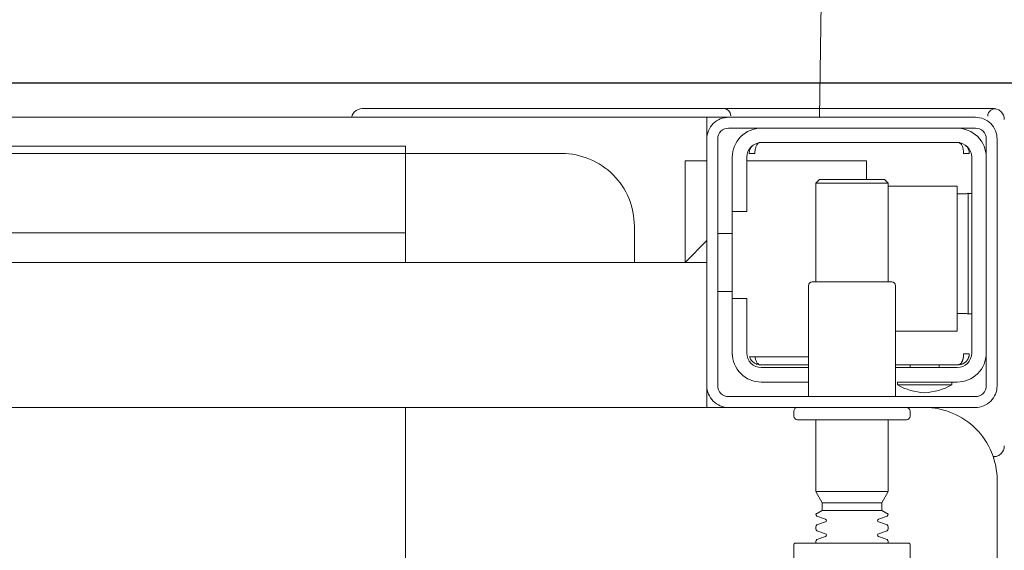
# Model space of a CAD drawing. Header units: millimetres. Extents: x 23192 to 177760, y -399809 to -79279.
# Tile 340 of 656: x 60985 to 60999, y -197710 to -197703. Entities that reach past the tile are written whole.
import ezdxf

# ---------------------------------------------------------------- set-up
doc = ezdxf.new("R2010")
doc.units = ezdxf.units.MM
doc.layers.get('0').update_dxf_attribs({"lineweight": 0})
doc.layers.add('!! 1_zabudowa GK', color=33, linetype='Continuous')
doc.layers.add('!! 2_wypos-sanitarne', color=240, linetype='Continuous', lineweight=9)
doc.layers.add('!! wymiary osi', color=250, linetype='Continuous', lineweight=9)
doc.layers.add('!!_@ wypos sanit nd', color=7, linetype='Continuous', lineweight=0, plot=False)
doc.styles.add('TXT', font='simplex.shx')
doc.dimstyles.new('DIM50', dxfattribs={"dimscale": 5, "dimtxt": 2.5, "dimasz": 1.5, "dimexe": 0, "dimexo": 0, "dimgap": 0.5, "dimtad": 1, "dimdec": 4, "dimrnd": 0.5, "dimdsep": 46, "dimtxsty": 'TXT', "dimblk1": 'TICK1', "dimblk2": 'TICK1', "dimsah": 1, "dimcen": 0, "dimse1": 1, "dimse2": 1, "dimclrd": 1, "dimclre": 7, "dimclrt": 9, "dimadec": 0, "dimazin": 0, "dimtfac": 1, "dimtdec": 4, "dimtmove": 2, "dimatfit": 3, "dimldrblk": 'TICK1', "dimfxl": 1, "dimtolj": 1, "dimarcsym": 0})

# ---------------------------------------------------------------- blocks, each defined once
blk = doc.blocks.new('A$C324a30b8')
for points in [[(-0.17832, -0.47832), (-0.17797, -0.23916), (-0.17727, -0.11958), (-0.17552, 0)], [(-0.17552, 0), (0.17552, 0)]]:
    blk.add_lwpolyline(points)
blk = doc.blocks.new('A$C4ebe9e89')
for points in [[(-0.15993, 0.04968), (-0.17248, 0.04968, 0.405519), (-0.172, 0.05018), (-0.172, 0.05088, 0.414214), (-0.1725, 0.05138), (-0.1875, 0.05138, 0.414214), (-0.188, 0.05088), (-0.188, 0.05018, 0.405519), (-0.18751, 0.04968), (-0.19, 0.04968, -0.414214), (-0.2, 0.05968), (-0.2, 0.13968, -0.266001), (-0.19506, 0.1483)], [(-0.188, 0.14483), (-0.188, 0.06856, 0.414214), (-0.1878, 0.06836), (-0.17545, 0.06836), (-0.1722, 0.06836, 0.414214), (-0.172, 0.06856), (-0.172, 0.07236)], [(-0.185, 0.06836), (-0.185, 0.06812, -0.050055), (-0.18485, 0.06786), (-0.18364, 0.06745, -0.719897), (-0.18364, 0.06707), (-0.18485, 0.06666, -0.050055), (-0.185, 0.0664), (-0.185, 0.06612, -0.050055), (-0.18485, 0.06586), (-0.18364, 0.06545, -0.719897), (-0.18364, 0.06507), (-0.18485, 0.06466, -0.050055), (-0.185, 0.0644), (-0.1841, 0.06388), (-0.1841, 0.06282), (-0.185, 0.06126), (-0.185, 0.05138)], [(-0.175, 0.06836), (-0.175, 0.06812, 0.050055), (-0.17514, 0.06786), (-0.17636, 0.06745, 0.719897), (-0.17636, 0.06707), (-0.17514, 0.06666, 0.050055), (-0.175, 0.0664), (-0.175, 0.06612, 0.050055), (-0.17514, 0.06586), (-0.17636, 0.06545, 0.719897), (-0.17636, 0.06507), (-0.17514, 0.06466, 0.050055), (-0.175, 0.0644), (-0.1759, 0.06388), (-0.1759, 0.06282), (-0.175, 0.06126), (-0.175, 0.05138)], [(-0.20011, 0.05634, 0.091301), (-0.20055, 0.05604, 0.198909), (-0.20099, 0.05497)], [(-0.19944, 0.0564, 0.170835), (-0.20011, 0.05634)], [(-0.18625, 0.04656, 0.119096), (-0.19, 0.04764, 0.119096), (-0.19375, 0.04656)], [(-0.186, 0.04818), (-0.186, 0.03288, 0.414214), (-0.1855, 0.03238), (-0.1745, 0.03238, 0.414214), (-0.174, 0.03288), (-0.174, 0.04818)], [(-0.1985, 0.04218, -0.414214), (-0.1945, 0.04618), (-0.18625, 0.04618), (-0.18625, 0.04656), (-0.19375, 0.04656), (-0.19375, 0.04618)], [(-0.174, 0.04618), (-0.1675, 0.04618, -0.414214), (-0.1635, 0.04218), (-0.16353, 0.04268)], [(-0.186, 0.04418), (-0.1945, 0.04418, 0.414214), (-0.1965, 0.04218), (-0.1965, 0.01518, 0.414214), (-0.1945, 0.01318), (-0.1675, 0.01318, 0.414214), (-0.1655, 0.01518), (-0.1655, 0.02268), (-0.1635, 0.02268), (-0.1635, 0.04218)], [(-0.1635, 0.03468), (-0.1655, 0.03468), (-0.1655, 0.04218, 0.414214), (-0.1675, 0.04418), (-0.174, 0.04418)], [(-0.1945, 0.02025), (-0.19515, 0.02024), (-0.19542, 0.02024), (-0.1956, 0.02024), (-0.19567, 0.02024, 0.116465), (-0.19589, 0.02018), (-0.19601, 0.02013), (-0.19601, 0.03683), (-0.19589, 0.03678, 0.116465), (-0.19567, 0.03672), (-0.19542, 0.03672), (-0.19515, 0.03672), (-0.1945, 0.03671)], [(-0.15, 0.02968), (-0.15, 0.02468, 0.414214), (-0.14, 0.01468), (-0.11847, 0.01468), (-0.11847, 0.02968)], [(-0.1675, 0.01118, 0.414214), (-0.1635, 0.01518), (-0.1635, 0.02268)], [(-0.1985, 0.01518, 0.414214), (-0.1945, 0.01118)], [(-0.20099, 0.00998, 0.198909), (-0.20055, 0.00892, 0.091301), (-0.20011, 0.00862)], [(-0.16237, 0.00849), (-0.16249, 0.00849), (-0.16269, 0.00849), (-0.16294, 0.00849), (-0.16323, 0.00849), (-0.16357, 0.00849), (-0.16393, 0.00849), (-0.16428, 0.00849), (-0.19771, 0.00849), (-0.19841, 0.00849), (-0.19903, 0.00849), (-0.19948, 0.00849), (-0.19961, 0.00849), (-0.19973, 0.00851), (-0.19984, 0.00853), (-0.20003, 0.00859, 0.517033), (-0.1987, 0.00952)], [(-0.1633, 0.00948, 0.412536), (-0.1623, 0.00848), (-0.1125, 0.00848), (-0.11221, 0.00851), (-0.11193, 0.0086), (-0.11168, 0.00873), (-0.11145, 0.00892), (-0.11126, 0.00914), (-0.11112, 0.0094), (-0.11104, 0.00968)]]:
    blk.add_lwpolyline(points, format="xyb")
for points in [[(-0.11847, 0.04968), (-0.11847, 0.13968), (0.11153, 0.13968), (0.11153, 0.04968)], [(-0.1841, 0.06388), (-0.1759, 0.06388)], [(-0.1759, 0.06282), (-0.1841, 0.06282)], [(-0.175, 0.06126), (-0.185, 0.06126)], [(-0.20001, 0.05638), (-0.19987, 0.05642), (-0.19976, 0.05645), (-0.19962, 0.05647), (-0.19948, 0.05647)], [(-0.16, 0.04668), (-0.16, 0.04968), (0.16, 0.04968), (0.16, 0.04668)], [(-0.16, 0.03368), (-0.16, 0.04568)], [(-0.19478, 0.04378), (-0.186, 0.04378)], [(-0.192, 0.04418), (-0.192, 0.04378)], [(-0.188, 0.04418), (-0.188, 0.04378)], [(-0.16664, 0.04268), (-0.16666, 0.04284), (-0.16669, 0.04295), (-0.16672, 0.04306), (-0.16675, 0.04316), (-0.16679, 0.04326), (-0.16683, 0.04337), (-0.16689, 0.04346), (-0.16694, 0.04355), (-0.16701, 0.04363), (-0.1671, 0.0437), (-0.16718, 0.04375), (-0.16728, 0.04378), (-0.16718, 0.04377), (-0.16708, 0.04376), (-0.16696, 0.04373), (-0.16686, 0.0437), (-0.16677, 0.04367), (-0.16666, 0.04362), (-0.16657, 0.04357), (-0.16646, 0.0435), (-0.16636, 0.04342), (-0.16627, 0.04334), (-0.16618, 0.04324), (-0.1661, 0.04314), (-0.16603, 0.04303), (-0.16597, 0.04292), (-0.16592, 0.0428), (-0.16588, 0.04268), (-0.174, 0.04268)], [(-0.174, 0.04378), (-0.16722, 0.04378)], [(-0.185, 0.01918), (-0.1945, 0.01918), (-0.1945, 0.03918), (-0.186, 0.03918)], [(-0.19591, 0.03679), (-0.19602, 0.03679), (-0.19616, 0.03679), (-0.19632, 0.03679), (-0.1965, 0.03679)], [(-0.1615, 0.03368), (-0.1635, 0.03368)], [(-0.185, 0.03238), (-0.185, 0.01876), (-0.1845, 0.01826), (-0.1755, 0.01826), (-0.175, 0.01876), (-0.175, 0.03238)], [(0.16, 0.02668), (0.157, 0.02968), (0.16, 0.02968), (-0.16, 0.02968), (-0.157, 0.02968), (-0.16, 0.02668)], [(-0.157, 0.02968), (-0.157, 0.01568), (-0.16, 0.01568)], [(0.10602, 0.02968), (0.10602, 0.0256), (-0.11847, 0.0256)], [(-0.1615, 0.02568), (-0.1635, 0.02568)], [(-0.1965, 0.02017), (-0.19632, 0.02017), (-0.19616, 0.02017), (-0.19602, 0.02017), (-0.19591, 0.02017)], [(-0.175, 0.01876), (-0.185, 0.01876)], [(-0.182, 0.01826), (-0.182, 0.01568), (-0.1655, 0.01568)], [(-0.16636, 0.01353), (-0.16625, 0.01364), (-0.16618, 0.01371), (-0.16612, 0.01379), (-0.16606, 0.01388), (-0.166, 0.01398), (-0.16596, 0.01407), (-0.16592, 0.01417), (-0.16589, 0.01428), (-0.16586, 0.01438), (-0.16584, 0.01449), (-0.16583, 0.01459), (-0.16583, 0.01469), (-0.16593, 0.01468), (-0.16606, 0.01468), (-0.1663, 0.01468), (-0.1664, 0.01468), (-0.16651, 0.01468), (-0.16661, 0.01468), (-0.16661, 0.01458), (-0.16662, 0.01448), (-0.16663, 0.01438), (-0.16664, 0.01428), (-0.16665, 0.01418), (-0.16667, 0.01407), (-0.1667, 0.01397), (-0.16673, 0.01387), (-0.16676, 0.01377), (-0.1668, 0.01366), (-0.16685, 0.01356), (-0.1669, 0.01347), (-0.16697, 0.01338), (-0.16704, 0.01331), (-0.16712, 0.01325), (-0.16725, 0.01318), (-0.19475, 0.01318), (-0.19493, 0.01328), (-0.19501, 0.01336), (-0.19507, 0.01344), (-0.19513, 0.01353), (-0.19518, 0.01363), (-0.19522, 0.01372), (-0.19526, 0.01383), (-0.19529, 0.01393), (-0.19532, 0.01405), (-0.19534, 0.01415), (-0.19536, 0.01425), (-0.19537, 0.01435), (-0.19538, 0.01446), (-0.19538, 0.01458), (-0.19539, 0.01468), (-0.19617, 0.01467), (-0.19616, 0.01456), (-0.19615, 0.01446), (-0.19613, 0.01435), (-0.1961, 0.01425), (-0.19607, 0.01415), (-0.19603, 0.01405), (-0.19598, 0.01395), (-0.19592, 0.01386), (-0.19586, 0.01377), (-0.19579, 0.01369), (-0.19571, 0.01361), (-0.19563, 0.01353)], [(-0.03305, 0.00968), (-0.16, 0.00968), (-0.16, 0.01268)]]:
    blk.add_lwpolyline(points)
for points in [[(-0.2, 0.01268), (-0.2, 0.04668, -0.414214), (-0.197, 0.04968), (-0.163, 0.04968, -0.414214), (-0.16, 0.04668), (-0.16, 0.01268, -0.414214), (-0.163, 0.00968), (-0.197, 0.00968, -0.414214)], [(-0.1615, 0.04668), (-0.1615, 0.01268, -0.414214), (-0.163, 0.01118), (-0.197, 0.01118, -0.414214), (-0.1985, 0.01268), (-0.1985, 0.04668, -0.414214), (-0.197, 0.04818), (-0.163, 0.04818, -0.414214)]]:
    blk.add_lwpolyline(points, format="xyb", close=True)
for points in [[(-0.19467, 0.04378), (-0.19466, 0.04378), (-0.19466, 0.04378), (-0.19466, 0.04378), (-0.19466, 0.04378), (-0.19466, 0.04378), (-0.19466, 0.04378), (-0.19466, 0.04378), (-0.19466, 0.04378), (-0.19466, 0.04378), (-0.19466, 0.04378), (-0.19466, 0.04378), (-0.19466, 0.04378), (-0.19466, 0.04378), (-0.19466, 0.04378), (-0.19466, 0.04378), (-0.19466, 0.04378), (-0.19467, 0.04378), (-0.19467, 0.04378), (-0.19467, 0.04378), (-0.19467, 0.04378), (-0.19468, 0.04378), (-0.19468, 0.04378), (-0.19469, 0.04378), (-0.1947, 0.04378), (-0.1947, 0.04378), (-0.19471, 0.04378), (-0.19471, 0.04378), (-0.19471, 0.04378), (-0.19471, 0.04378), (-0.19472, 0.04378), (-0.19472, 0.04378), (-0.19472, 0.04377), (-0.19472, 0.04377), (-0.19473, 0.04377), (-0.19473, 0.04377), (-0.19473, 0.04377), (-0.19473, 0.04377), (-0.19473, 0.04377), (-0.19473, 0.04377), (-0.19474, 0.04377), (-0.19474, 0.04377), (-0.19474, 0.04377), (-0.19474, 0.04377), (-0.19474, 0.04377), (-0.19475, 0.04377), (-0.19475, 0.04377), (-0.19475, 0.04377), (-0.19475, 0.04377), (-0.19476, 0.04377), (-0.19476, 0.04377), (-0.19476, 0.04377), (-0.19477, 0.04376), (-0.19477, 0.04376), (-0.19477, 0.04376), (-0.19478, 0.04376), (-0.19479, 0.04376), (-0.19479, 0.04376), (-0.1948, 0.04375), (-0.19481, 0.04375), (-0.19481, 0.04375), (-0.19482, 0.04374), (-0.19483, 0.04374), (-0.19483, 0.04374), (-0.19484, 0.04373), (-0.19485, 0.04373), (-0.19485, 0.04373), (-0.19486, 0.04372), (-0.19487, 0.04372), (-0.19488, 0.04371), (-0.19488, 0.04371), (-0.19489, 0.0437), (-0.1949, 0.0437), (-0.1949, 0.04369), (-0.19491, 0.04369), (-0.19492, 0.04368), (-0.19493, 0.04368), (-0.19493, 0.04367), (-0.19494, 0.04367), (-0.19495, 0.04366), (-0.19495, 0.04366), (-0.19496, 0.04365), (-0.19497, 0.04364), (-0.19497, 0.04364), (-0.19498, 0.04363), (-0.19499, 0.04362), (-0.19499, 0.04362), (-0.195, 0.04361), (-0.19501, 0.0436), (-0.19501, 0.04359), (-0.19502, 0.04359), (-0.19503, 0.04358), (-0.19503, 0.04357), (-0.19504, 0.04356), (-0.19504, 0.04356), (-0.19505, 0.04355), (-0.19506, 0.04354), (-0.19506, 0.04353), (-0.19507, 0.04352), (-0.19508, 0.04351), (-0.19508, 0.0435), (-0.19509, 0.04349), (-0.19509, 0.04349), (-0.1951, 0.04348), (-0.19511, 0.04347), (-0.19511, 0.04346), (-0.19512, 0.04345), (-0.19512, 0.04344), (-0.19513, 0.04343), (-0.19513, 0.04342), (-0.19514, 0.04341), (-0.19515, 0.0434), (-0.19515, 0.04339), (-0.19516, 0.04338), (-0.19516, 0.04337), (-0.19517, 0.04336), (-0.19517, 0.04334), (-0.19518, 0.04333), (-0.19518, 0.04332), (-0.19519, 0.04331), (-0.19519, 0.0433), (-0.1952, 0.04329), (-0.1952, 0.04328), (-0.19521, 0.04327), (-0.19521, 0.04325), (-0.19522, 0.04324), (-0.19522, 0.04323), (-0.19523, 0.04322), (-0.19523, 0.04321), (-0.19524, 0.04319), (-0.19524, 0.04318), (-0.19525, 0.04317), (-0.19525, 0.04316), (-0.19526, 0.04313), (-0.19527, 0.04311), (-0.19527, 0.04308), (-0.19528, 0.04306), (-0.19529, 0.04303), (-0.1953, 0.043), (-0.1953, 0.04298), (-0.19531, 0.04295), (-0.19532, 0.04292), (-0.19532, 0.0429), (-0.19533, 0.04287), (-0.19533, 0.04285), (-0.19534, 0.04282), (-0.19534, 0.04279), (-0.19535, 0.04277), (-0.19535, 0.04274), (-0.19536, 0.04271), (-0.19536, 0.04269), (-0.19536, 0.04266), (-0.19537, 0.04263), (-0.19537, 0.04261), (-0.19537, 0.04258), (-0.19537, 0.04257), (-0.19537, 0.04256), (-0.19537, 0.04255), (-0.19537, 0.04255), (-0.19537, 0.04254), (-0.19538, 0.04253), (-0.19538, 0.04253), (-0.19538, 0.04252), (-0.19538, 0.04252), (-0.19538, 0.04251), (-0.19538, 0.04251), (-0.19538, 0.0425), (-0.19538, 0.04249), (-0.19538, 0.04249), (-0.19538, 0.04248), (-0.19538, 0.04248), (-0.19538, 0.04248), (-0.19538, 0.04247), (-0.19538, 0.04247), (-0.19538, 0.04246), (-0.19538, 0.04246), (-0.19538, 0.04246), (-0.19538, 0.04245), (-0.19538, 0.04245), (-0.19538, 0.04245), (-0.19538, 0.04244), (-0.19538, 0.04244), (-0.19538, 0.04244), (-0.19538, 0.04244), (-0.19538, 0.04243), (-0.19538, 0.04243), (-0.19538, 0.04243), (-0.19538, 0.04242), (-0.19538, 0.04242), (-0.19538, 0.04241), (-0.19538, 0.04241), (-0.19538, 0.0424), (-0.19538, 0.0424), (-0.19538, 0.04239), (-0.19538, 0.04239), (-0.19538, 0.04239), (-0.19538, 0.04238), (-0.19538, 0.04238), (-0.19538, 0.04237), (-0.19538, 0.04237), (-0.19538, 0.04236), (-0.19538, 0.04236), (-0.19538, 0.04235), (-0.19538, 0.04235), (-0.19538, 0.04234), (-0.19538, 0.04234), (-0.19538, 0.04234), (-0.19538, 0.04233), (-0.19538, 0.04232), (-0.19538, 0.04232), (-0.19538, 0.04231), (-0.19538, 0.04231), (-0.19538, 0.04231), (-0.19538, 0.0423), (-0.19538, 0.0423), (-0.19538, 0.04229), (-0.19538, 0.04229), (-0.19538, 0.04229), (-0.19538, 0.04229), (-0.19538, 0.04228), (-0.19538, 0.04228), (-0.19538, 0.04228), (-0.19538, 0.04228), (-0.19539, 0.04228), (-0.19539, 0.04228), (-0.19539, 0.04228), (-0.19539, 0.04227), (-0.19539, 0.04227), (-0.1954, 0.04227), (-0.1954, 0.04227), (-0.1954, 0.04227), (-0.1954, 0.04227), (-0.19541, 0.04227), (-0.19541, 0.04227), (-0.19542, 0.04227), (-0.19542, 0.04227), (-0.19543, 0.04228), (-0.19544, 0.04228), (-0.19545, 0.04228), (-0.19545, 0.04228), (-0.19546, 0.04228), (-0.19546, 0.04228), (-0.19546, 0.04228), (-0.19547, 0.04228), (-0.19548, 0.04228), (-0.19549, 0.04228), (-0.19549, 0.04228), (-0.1955, 0.04228), (-0.19551, 0.04228), (-0.19552, 0.04228), (-0.19553, 0.04228), (-0.19554, 0.04228), (-0.19555, 0.04228), (-0.19556, 0.04228), (-0.19557, 0.04228), (-0.19558, 0.04228), (-0.19559, 0.04228), (-0.19561, 0.04228), (-0.19563, 0.04228), (-0.19565, 0.04228), (-0.19568, 0.04228), (-0.1957, 0.04228), (-0.19574, 0.04228), (-0.19576, 0.04228), (-0.19578, 0.04228), (-0.19595, 0.04228), (-0.19596, 0.04228), (-0.19598, 0.04228), (-0.19599, 0.04228), (-0.196, 0.04228), (-0.19602, 0.04228), (-0.19603, 0.04228), (-0.19604, 0.04228), (-0.19605, 0.04228), (-0.19606, 0.04228), (-0.19607, 0.04228), (-0.19608, 0.04228), (-0.19609, 0.04228), (-0.1961, 0.04228), (-0.19611, 0.04228), (-0.19612, 0.04228), (-0.19613, 0.04229), (-0.19613, 0.04229), (-0.19614, 0.04229), (-0.19614, 0.04229), (-0.19615, 0.04229), (-0.19615, 0.04229), (-0.19615, 0.04229), (-0.19615, 0.04229), (-0.19616, 0.04229), (-0.19616, 0.04229), (-0.19616, 0.04228), (-0.19616, 0.04228), (-0.19616, 0.04228), (-0.19616, 0.04228), (-0.19616, 0.04228), (-0.19616, 0.04228), (-0.19616, 0.04227), (-0.19616, 0.04227), (-0.19616, 0.04227), (-0.19617, 0.04227), (-0.19617, 0.04227), (-0.19617, 0.04227), (-0.19617, 0.04227), (-0.19617, 0.04227), (-0.19617, 0.04227), (-0.19617, 0.04227), (-0.19617, 0.04228), (-0.19617, 0.04228), (-0.19617, 0.04228), (-0.19617, 0.04229), (-0.19617, 0.04229), (-0.19617, 0.04229), (-0.19617, 0.0423), (-0.19617, 0.04231), (-0.19617, 0.04232), (-0.19617, 0.04233), (-0.19617, 0.04234), (-0.19616, 0.04234), (-0.19616, 0.04234), (-0.19616, 0.04235), (-0.19616, 0.04235), (-0.19616, 0.04236), (-0.19616, 0.04236), (-0.19616, 0.04237), (-0.19616, 0.04238), (-0.19616, 0.04239), (-0.19616, 0.04239), (-0.19616, 0.0424), (-0.19616, 0.0424), (-0.19616, 0.04241), (-0.19616, 0.04241), (-0.19616, 0.04241), (-0.19616, 0.04242), (-0.19616, 0.04242), (-0.19616, 0.04243), (-0.19616, 0.04243), (-0.19616, 0.04244), (-0.19616, 0.04244), (-0.19616, 0.04245), (-0.19616, 0.04245), (-0.19616, 0.04246), (-0.19616, 0.04246), (-0.19615, 0.04246), (-0.19615, 0.04246), (-0.19615, 0.04247), (-0.19615, 0.04247), (-0.19615, 0.04248), (-0.19615, 0.04248), (-0.19615, 0.04248), (-0.19615, 0.04249), (-0.19615, 0.04249), (-0.19615, 0.0425), (-0.19615, 0.04251), (-0.19615, 0.04251), (-0.19615, 0.04252), (-0.19615, 0.04252), (-0.19614, 0.04253), (-0.19614, 0.04254), (-0.19614, 0.04254), (-0.19614, 0.04255), (-0.19614, 0.04256), (-0.19614, 0.04256), (-0.19614, 0.04257), (-0.19614, 0.04258), (-0.19613, 0.04259), (-0.19613, 0.0426), (-0.19613, 0.0426), (-0.19613, 0.04261), (-0.19612, 0.04263), (-0.19612, 0.04264), (-0.19612, 0.04266), (-0.19611, 0.04268), (-0.19611, 0.04269), (-0.1961, 0.04271), (-0.1961, 0.04273), (-0.19609, 0.04274), (-0.19609, 0.04276), (-0.19608, 0.04277), (-0.19608, 0.04279), (-0.19607, 0.04281), (-0.19606, 0.04282), (-0.19606, 0.04284), (-0.19605, 0.04285), (-0.19605, 0.04287), (-0.19604, 0.04288), (-0.19603, 0.0429), (-0.19602, 0.04291), (-0.19602, 0.04293), (-0.19601, 0.04295), (-0.196, 0.04296), (-0.19599, 0.04298), (-0.19599, 0.04299), (-0.19598, 0.043), (-0.19597, 0.04302), (-0.19596, 0.04303), (-0.19595, 0.04305), (-0.19595, 0.04306), (-0.19594, 0.04308), (-0.19593, 0.04309), (-0.19592, 0.04311), (-0.19591, 0.04312), (-0.1959, 0.04313), (-0.19589, 0.04315), (-0.19588, 0.04316), (-0.19587, 0.04317), (-0.19586, 0.04319), (-0.19585, 0.0432), (-0.19584, 0.04321), (-0.19583, 0.04323), (-0.19582, 0.04324), (-0.19581, 0.04325), (-0.1958, 0.04327), (-0.19578, 0.04328), (-0.19577, 0.04329), (-0.19576, 0.0433), (-0.19575, 0.04332), (-0.19574, 0.04333), (-0.19573, 0.04334), (-0.19571, 0.04335), (-0.1957, 0.04336), (-0.19569, 0.04338), (-0.19568, 0.04339), (-0.19567, 0.0434), (-0.19565, 0.04341), (-0.19564, 0.04342), (-0.19563, 0.04343), (-0.19561, 0.04344), (-0.1956, 0.04345), (-0.19559, 0.04346), (-0.19557, 0.04347), (-0.19556, 0.04348), (-0.19555, 0.04349), (-0.19553, 0.0435), (-0.19552, 0.04351), (-0.19551, 0.04352), (-0.19549, 0.04353), (-0.19548, 0.04354), (-0.19546, 0.04355), (-0.19545, 0.04356), (-0.19543, 0.04357), (-0.19542, 0.04358), (-0.19541, 0.04358), (-0.19539, 0.04359), (-0.19538, 0.0436), (-0.19536, 0.04361), (-0.19535, 0.04362), (-0.19533, 0.04362), (-0.19532, 0.04363), (-0.1953, 0.04364), (-0.19529, 0.04365), (-0.19527, 0.04365), (-0.19525, 0.04366), (-0.19524, 0.04367), (-0.19522, 0.04367), (-0.19521, 0.04368), (-0.19519, 0.04368), (-0.19518, 0.04369), (-0.19516, 0.0437), (-0.19514, 0.0437), (-0.19513, 0.04371), (-0.19511, 0.04371), (-0.1951, 0.04372), (-0.19508, 0.04372), (-0.19506, 0.04373), (-0.19505, 0.04373), (-0.19503, 0.04373), (-0.19501, 0.04374), (-0.195, 0.04374), (-0.19498, 0.04375), (-0.19496, 0.04375), (-0.19495, 0.04375), (-0.19493, 0.04376), (-0.19491, 0.04376), (-0.19491, 0.04376), (-0.1949, 0.04376), (-0.19489, 0.04376), (-0.19488, 0.04376), (-0.19487, 0.04377), (-0.19486, 0.04377), (-0.19485, 0.04377), (-0.19483, 0.04377), (-0.19482, 0.04377), (-0.19481, 0.04377), (-0.1948, 0.04377), (-0.19479, 0.04377), (-0.19479, 0.04377), (-0.19478, 0.04377), (-0.19478, 0.04378), (-0.19477, 0.04378), (-0.19476, 0.04378), (-0.19475, 0.04378), (-0.19475, 0.04378), (-0.19474, 0.04378), (-0.19474, 0.04378), (-0.19473, 0.04378), (-0.19473, 0.04378), (-0.19471, 0.04378), (-0.1947, 0.04378), (-0.1947, 0.04378), (-0.19469, 0.04378), (-0.19469, 0.04378), (-0.19469, 0.04378), (-0.19469, 0.04378), (-0.19469, 0.04378), (-0.19468, 0.04378), (-0.19468, 0.04378), (-0.19468, 0.04378), (-0.19467, 0.04378), (-0.19467, 0.04378), (-0.19467, 0.04378), (-0.19467, 0.04378)], [(-0.11847, 0.01368), (0.11153, 0.01368), (0.11153, 0.01468), (-0.11847, 0.01468)]]:
    blk.add_lwpolyline(points, close=True)
blk = doc.blocks.new('TICK1')
at = {"color": 0}
for p, q in [((0, -1.4), (0, 1.4)), ((0, 0), (-1, 0))]:
    blk.add_line(p, q, dxfattribs=at)
at = {"color": 2}
blk.add_line((-1, -1), (1, 1), dxfattribs=at)
blk = doc.blocks.new('*D2858')
at = {"layer": '!! wymiary osi', "color": 1, "lineweight": -2, "transparency": 16777216}
blk.add_line((60962.202, -197448.628), (60962.202, -197715.128), dxfattribs=at)
at = {"layer": 'DEFPOINTS', "color": 0, "transparency": 16777216}
for p in [(61070.545, -197441.128), (60923.668, -197722.628), (60962.202, -197722.628)]:
    blk.add_point(p, dxfattribs=at)
at = {"layer": '!! wymiary osi', "color": 1, "lineweight": -2, "transparency": 16777216, "xscale": 7.5, "yscale": 7.5, "zscale": 7.5}
for p, rotation in [((60962.202, -197441.128), 90), ((60962.202, -197722.628), 270)]:
    blk.add_blockref('TICK1', p, dxfattribs=dict(at, rotation=rotation))
at = {"layer": '!! wymiary osi', "color": 9, "transparency": 16777216, "insert": (60953.452, -197581.878), "char_height": 12.5, "attachment_point": 5, "rotation": 90, "style": 'TXT'}
blk.add_mtext('\\A1;281.5', dxfattribs=at)
blk = doc.blocks.new('*D2859')
at = {"layer": '!! wymiary osi', "color": 1, "lineweight": -2, "transparency": 16777216}
for p, q in [((60962.202, -197715.128), (60962.202, -197707.628)), ((60962.202, -197722.628), (60962.202, -197734.628)), ((60962.202, -197742.128), (60962.202, -197749.628))]:
    blk.add_line(p, q, dxfattribs=at)
at = {"layer": 'DEFPOINTS', "color": 0, "transparency": 16777216}
for p in [(60923.668, -197722.628), (60923.668, -197734.628), (60962.202, -197734.628)]:
    blk.add_point(p, dxfattribs=at)
at = {"layer": '!! wymiary osi', "color": 1, "lineweight": -2, "transparency": 16777216, "xscale": 7.5, "yscale": 7.5, "zscale": 7.5}
for p, rotation in [((60962.202, -197722.628), 270), ((60962.202, -197734.628), 90)]:
    blk.add_blockref('TICK1', p, dxfattribs=dict(at, rotation=rotation))
at = {"layer": '!! wymiary osi', "color": 9, "transparency": 16777216, "insert": (60984.702, -197744.61), "char_height": 12.5, "attachment_point": 5, "rotation": 90, "style": 'TXT'}
blk.add_mtext('\\A1;12', dxfattribs=at)

msp = doc.modelspace()

# ---------------------------------------------------------------- linework, layer by layer
at = {"layer": '!! 1_zabudowa GK'}
msp.add_lwpolyline([(61135.43682, -197703.87813), (60824.56735, -197703.87813)], dxfattribs=at)

# ---------------------------------------------------------------- block references
at = {"layer": '!! 2_wypos-sanitarne', "xscale": 100, "yscale": 100, "zscale": 100, "rotation": 180}
msp.add_blockref('A$C324a30b8', (60978.45602, -197704.34908), dxfattribs=at)
at = {"layer": '!!_@ wypos sanit nd', "xscale": 100, "yscale": 100, "zscale": 100, "rotation": 180}
msp.add_blockref('A$C4ebe9e89', (60978.45602, -197703.38108), dxfattribs=at)

# ---------------------------------------------------------------- dimensions: what is measured, and where the dimension line sits
at = {"layer": '!! wymiary osi'}
dim = msp.add_linear_dim(base=(60962.20158, -197722.62813), p1=(61070.54515, -197441.12813), p2=(60923.66831, -197722.62813), angle=90, dimstyle='DIM50', dxfattribs=at)
dim.commit()
dim.dimension.update_dxf_attribs({"geometry": '*D2858', "text_midpoint": (60953.45158, -197581.87813)})
dim = msp.add_linear_dim(base=(60962.20158, -197734.62813), p1=(60923.66831, -197722.62813), p2=(60923.66831, -197734.62813), angle=90, dimstyle='DIM50', dxfattribs=at)
dim.commit()
dim.dimension.update_dxf_attribs({"geometry": '*D2859', "text_midpoint": (60984.70158, -197744.60956), "dimtype": 160})

doc.saveas('drawing.dxf')
